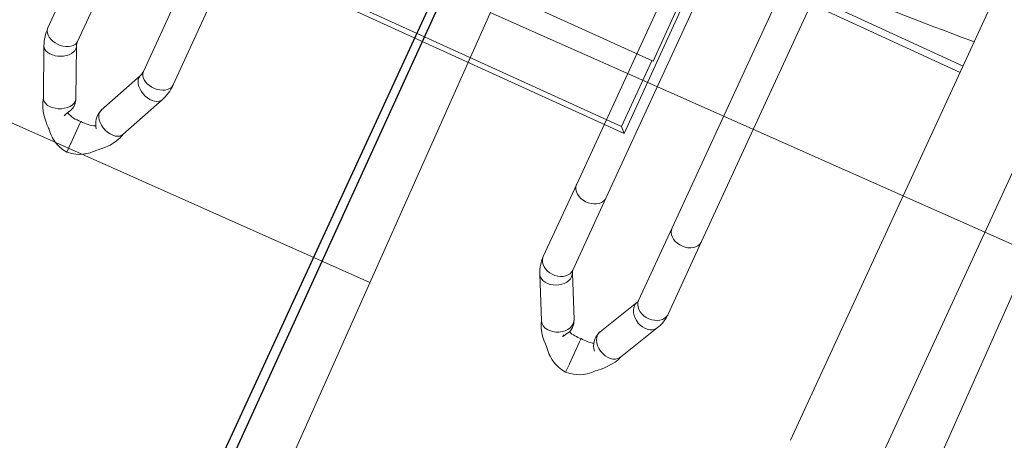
# Model space of a CAD drawing. Header units: metres. Extents: x 134157 to 138734, y 451157 to 455772.
# Tile 866 of 1056: x 136721.457 to 136722.123, y 454289.546 to 454289.831. Entities that reach past the tile are written whole.
import ezdxf
from ezdxf import colors
from ezdxf.entities.mleader import LeaderData, LeaderLine
from ezdxf.math import Vec2, Vec3

# ---------------------------------------------------------------- set-up
doc = ezdxf.new("R2010")
doc.units = ezdxf.units.M
doc.layers.add('-DR-alg-hulplijnen', color=210, linetype='Continuous', plot=False)
doc.layers.add('-DR-alg-hulplijnen aandachtspunten', color=210, linetype='Continuous', plot=False)
doc.layers.add('-DR-alg-hulplijnen kantverharding asflast nieuwe fietsstraat', color=7, linetype='Continuous', true_color=0xff9429, plot=False)
doc.layers.add('-DR-nw-gr-arc-gras', color=7, linetype='Continuous', true_color=0xb5d5a4)
for name, color, linetype in [('-DR-nw-inr-fietsparkeren Tulip Traverse', 2, 'Continuous'), ('-DR-nw-txt bovengrondse infra', 2, 'Continuous'), ('-DR-nw-vh-kantverharding', 3, 'Continuous'), ('VELOPA-FIG15', 1, 'Continuous'), ('VELOPA-FIG25', 1, 'Continuous')]:
    doc.layers.add(name, color=color, linetype=linetype)
doc.layers.add('-DR-nw-vh-arc-asfalt fietsstraat rood', color=7, linetype='Continuous', lineweight=9, true_color=0xdfbfc7)
doc.layers.add('-DR-nw-vh-arc-tegels 300x300x45', color=253, linetype='Continuous', lineweight=9)
doc.styles.add('CE', font='txt', dxfattribs={"height": 1.8})
doc.styles.add('Drong', font='txt', dxfattribs={"height": 1.8})
pattern_1 = [(115.335625, (136419.71802, 453326.2367), (-0.223681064, -0.105903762), [0.06, -0.187485]), (205.335625, (136419.71802, 453326.2367), (0.105903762, -0.223681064), [0.06, -0.187485])]

# ---------------------------------------------------------------- blocks, each defined once
blk = doc.blocks.new('Tulip Traverse')
at = {"layer": 'VELOPA-FIG15', "color": 252, "linetype": 'Continuous', "lineweight": 9, "flags": 128}
for points in [[(2788, -296.74), (2787.82, -298.06), (2787.3, -299.33), (2786.44, -300.52), (2785.28, -301.59), (2783.86, -302.5), (2782.21, -303.23), (2780.4, -303.75), (2778.48, -304.04), (2776.51, -304.1), (2774.55, -303.92), (2772.68, -303.51), (2770.94, -302.89), (2769.4, -302.07), (2768.1, -301.07), (2767.09, -299.94), (2766.4, -298.7), (2766.05, -297.4), (2766, -296.74)], [(2837, -296.74), (2837.18, -298.06), (2837.7, -299.33), (2838.56, -300.52), (2839.72, -301.59), (2841.14, -302.5), (2842.79, -303.23), (2844.6, -303.75), (2846.52, -304.04), (2848.49, -304.1), (2850.45, -303.92), (2852.32, -303.51), (2854.06, -302.89), (2855.6, -302.07), (2856.9, -301.07), (2857.91, -299.94), (2858.6, -298.7), (2858.96, -297.4), (2859, -296.74)], [(2789.1, -301.85), (2788.93, -303.21), (2788.43, -304.6), (2787.62, -305.99), (2786.52, -307.32), (2785.17, -308.57), (2783.6, -309.68), (2781.88, -310.61), (2780.05, -311.35), (2778.18, -311.87), (2776.33, -312.15), (2774.54, -312.18), (2772.89, -311.95), (2771.43, -311.49), (2770.2, -310.8), (2769.24, -309.9), (2768.6, -308.86)], [(2788.71, -299.96), (2788.93, -300.58), (2789.1, -301.85)], [(2836.29, -299.96), (2836.07, -300.58), (2835.9, -301.85)], [(2835.9, -301.85), (2836.07, -303.21), (2836.57, -304.6), (2837.38, -305.99), (2838.48, -307.32), (2839.84, -308.57), (2841.4, -309.68), (2843.12, -310.61), (2844.95, -311.35), (2846.82, -311.87), (2848.68, -312.15), (2850.46, -312.18), (2852.11, -311.95), (2853.57, -311.49), (2854.8, -310.8), (2855.77, -309.9), (2856.41, -308.86)]]:
    blk.add_lwpolyline(points, dxfattribs=at)
at = {"layer": 'VELOPA-FIG25', "color": 252, "linetype": 'Continuous', "lineweight": 9}
for p, q in [((3150, -200), (3150, 200)), ((3147.5, -147.5), (3147.5, 147.5)), ((2859, -147.5), (3147.5, -147.5)), ((3146.51, -196.51), (3146.51, -147.5)), ((2766, -188.96), (2766, -296.74)), ((2788, -296.74), (2788, -188.96)), ((2837, -188.96), (2837, -296.74)), ((2859, -296.74), (2859, -188.96)), ((2859, -196.51), (3146.51, -196.51)), ((3146.51, -196.51), (3150, -200)), ((2859, -200), (3150, -200)), ((2803.06, -332.39), (2788.71, -299.95)), ((2836.29, -299.95), (2821.94, -332.39)), ((2768.59, -308.85), (2782.94, -341.29)), ((2842.06, -341.29), (2856.41, -308.85)), ((2803.17, -332.74), (2803.08, -332.44)), ((2821.92, -332.44), (2821.83, -332.74)), ((2812.5, -346.67), (2812.5, -345.04)), ((2812.5, -346.67), (2812.5, -347.05)), ((2812.5, -361.41), (2812.5, -347.05)), ((2812.5, -361.67), (2812.5, -361.41)), ((2812.5, -367.89), (2812.5, -361.67))]:
    blk.add_line(p, q, dxfattribs=at)
at = {"layer": 'VELOPA-FIG25', "color": 252, "linetype": 'Continuous', "lineweight": 9, "flags": 128}
for points in [[(2803.45, -334.29), (2803.25, -332.9), (2803.01, -332.41)], [(2821.55, -334.29), (2821.75, -332.9), (2821.99, -332.41)], [(2782.99, -341.27), (2783.35, -342.02), (2784.31, -343.05), (2785.61, -343.85), (2787.2, -344.38), (2789, -344.62), (2790.96, -344.56), (2793, -344.2), (2795.04, -343.56), (2797, -342.67), (2798.81, -341.54), (2800.39, -340.24), (2801.69, -338.81), (2802.66, -337.3), (2803.25, -335.77), (2803.45, -334.29)], [(2821.72, -333.1), (2821.16, -334.99), (2821.01, -337.32), (2821.27, -339.36), (2821.76, -341.07), (2822.9, -343.51), (2823.42, -344.32), (2823.79, -344.91), (2824.02, -345.29), (2824.05, -345.34)], [(2842.01, -341.27), (2841.66, -342.02), (2840.69, -343.05), (2839.39, -343.85), (2837.81, -344.38), (2836, -344.62), (2834.04, -344.56), (2832, -344.2), (2829.96, -343.56), (2828, -342.67), (2826.2, -341.54), (2824.61, -340.24), (2823.31, -338.81), (2822.35, -337.3), (2821.75, -335.77), (2821.55, -334.29)], [(2782.87, -341.12), (2783.69, -343.99), (2785.07, -347.01), (2786.55, -349.46), (2787.94, -351.39), (2790.86, -354.78), (2792.48, -356.39), (2793.96, -357.75), (2794.6, -358.29), (2795.21, -358.78), (2795.82, -359.43), (2796.46, -360.17), (2798.07, -361.77), (2799.73, -363.13), (2800.82, -363.89), (2801.47, -364.3), (2802.56, -364.93), (2804.16, -365.72), (2806.31, -366.57), (2809.08, -367.36), (2812.5, -367.91)], [(2802.3, -342.68), (2802.22, -342.86), (2801.63, -343.95), (2801.05, -345.13), (2800.76, -345.89), (2800.69, -346.23), (2800.7, -346.23)], [(2812.5, -367.91), (2815.92, -367.36), (2818.69, -366.57), (2821.21, -365.55), (2822.94, -364.65), (2823.97, -364.02), (2824.54, -363.65), (2825.27, -363.13), (2826.94, -361.77), (2828.54, -360.17), (2829.18, -359.43), (2829.79, -358.78), (2830.4, -358.29), (2831.05, -357.75), (2832.52, -356.39), (2834.14, -354.78), (2837.06, -351.39), (2838.45, -349.46), (2839.93, -347.01), (2841.31, -343.99), (2842.14, -341.12)]]:
    blk.add_lwpolyline(points, dxfattribs=at)
at = {"layer": 'VELOPA-FIG25', "color": 252, "linetype": 'Continuous', "lineweight": 9}
for centre, radius, start, end in [((2795.95, -296.67), 29.95, 180.14771, 204.00619), ((2795.99, -296.66), 7.99, 180.61736, 204.34152), ((2829.2, -296.7), 7.81, 335.36897, 359.67215), ((2829.15, -296.69), 29.85, 335.95202, 359.89408), ((2793.83, -336.97), 10.22, 326.00856, 22.36655), ((2809.85, -326.06), 19.14, 245.43271, 277.96901), ((2814.93, -324.6), 20.56, 263.20141, 292.84765)]:
    blk.add_arc(centre, radius, start, end, dxfattribs=at)
blk = doc.blocks.new('Tulip fietsenrek rail')
at = {"layer": '-DR-alg-hulplijnen'}
blk.add_lwpolyline([(3150, -1934.99), (3150, -9.99), (150, -9.99), (150, -1934.99)], close=True, dxfattribs=at)
at = {"layer": 'VELOPA-FIG15'}
blk.add_blockref('Tulip Traverse', (150, -200), dxfattribs=at)
blk = doc.blocks.new('Tulip Traverse voetplaat eenzijdig')
at = {"layer": '-DR-alg-hulplijnen', "ltscale": 30}
blk.add_lwpolyline([(3000, -1734.99), (3000, 190.01), (0, 190.01), (0, -1734.99)], close=True, dxfattribs=at)
at = {"layer": 'VELOPA-FIG15', "color": 252, "linetype": 'Continuous', "lineweight": 9, "flags": 128}
for points in [[(163, -244.2), (162.82, -245.69), (162.3, -247.14), (161.44, -248.49), (160.28, -249.7), (158.86, -250.73), (157.21, -251.56), (155.4, -252.15), (153.48, -252.48), (151.51, -252.55), (149.55, -252.35), (147.68, -251.89), (145.94, -251.17), (144.4, -250.24), (143.1, -249.11), (142.09, -247.82), (141.4, -246.42), (141.05, -244.95), (141, -244.2)], [(212, -244.2), (212.18, -245.69), (212.7, -247.14), (213.56, -248.49), (214.72, -249.7), (216.14, -250.73), (217.79, -251.56), (219.6, -252.15), (221.52, -252.48), (223.49, -252.55), (225.45, -252.35), (227.32, -251.89), (229.06, -251.17), (230.6, -250.24), (231.9, -249.11), (232.91, -247.82), (233.6, -246.42), (233.96, -244.95), (234, -244.2)], [(163, -298.22), (162.82, -299.71), (162.3, -301.16), (161.44, -302.51), (160.28, -303.72), (158.86, -304.75), (157.21, -305.58), (155.4, -306.17), (153.48, -306.5), (151.51, -306.57), (149.55, -306.37), (147.68, -305.91), (145.94, -305.2), (144.4, -304.26), (143.1, -303.13), (142.09, -301.85), (141.4, -300.44), (141.05, -298.97), (141, -298.22)], [(212, -298.22), (212.18, -299.71), (212.7, -301.16), (213.56, -302.51), (214.72, -303.72), (216.14, -304.75), (217.79, -305.58), (219.6, -306.17), (221.52, -306.5), (223.49, -306.57), (225.45, -306.37), (227.32, -305.91), (229.06, -305.2), (230.6, -304.26), (231.9, -303.13), (232.91, -301.85), (233.6, -300.44), (233.96, -298.97), (234, -298.22)], [(164.1, -302.68), (163.93, -304.21), (163.43, -305.76), (162.62, -307.29), (161.52, -308.73), (160.17, -310.06), (158.6, -311.22), (156.88, -312.18), (155.05, -312.9), (153.18, -313.37), (151.33, -313.56), (149.54, -313.48), (147.89, -313.12), (146.43, -312.5), (145.2, -311.64), (144.24, -310.55), (143.83, -309.88)], [(163.47, -299.95), (163.93, -301.23), (164.1, -302.68)], [(211.53, -299.95), (211.07, -301.23), (210.9, -302.68)], [(210.9, -302.68), (211.07, -304.21), (211.57, -305.76), (212.38, -307.29), (213.48, -308.73), (214.84, -310.06), (216.4, -311.22), (218.12, -312.18), (219.95, -312.9), (221.82, -313.37), (223.68, -313.56), (225.46, -313.48), (227.11, -313.12), (228.57, -312.5), (229.8, -311.64), (230.77, -310.55), (231.17, -309.88)]]:
    blk.add_lwpolyline(points, dxfattribs=at)
at = {"layer": 'VELOPA-FIG25', "color": 252, "linetype": 'Continuous', "lineweight": 9}
for p, q in [((405.15, -341.15), (405.15, -0.08)), ((344.85, -18.58), (344.85, -341.13)), ((344.85, -44.48), (343, -44.48)), ((344.85, -62.43), (231.74, -62.43)), ((141, -69.86), (141, -244.2)), ((163, -244.2), (163, -69.86)), ((212, -69.86), (212, -244.2)), ((344.85, -67.31), (233.69, -67.31)), ((234, -244.2), (234, -69.86)), ((141, -244.2), (141, -298.22)), ((163, -298.22), (163, -244.2)), ((212, -244.2), (212, -298.22)), ((234, -298.22), (234, -244.2)), ((177.82, -328.32), (163.47, -299.95)), ((211.53, -299.95), (197.19, -328.32)), ((143.84, -309.88), (158.19, -338.25)), ((216.82, -338.25), (231.17, -309.88)), ((178.07, -329.03), (177.86, -328.4)), ((197.14, -328.4), (196.91, -329.09)), ((187.5, -339.92), (187.5, -337.88)), ((187.5, -339.92), (187.5, -340.34)), ((187.5, -356.65), (187.5, -340.34)), ((187.5, -356.96), (187.5, -356.65)), ((187.5, -363), (187.5, -356.96))]:
    blk.add_line(p, q, dxfattribs=at)
at = {"layer": 'VELOPA-FIG25', "color": 252, "linetype": 'Continuous', "lineweight": 9, "flags": 128}
for points in [[(158.22, -338.23), (158.35, -338.55), (159.31, -339.79), (160.61, -340.77), (162.2, -341.48), (164, -341.86), (165.96, -341.92), (168, -341.64), (170.04, -341.05), (172, -340.15), (173.81, -339), (175.39, -337.62), (176.69, -336.07), (177.66, -334.42), (178.25, -332.73), (178.45, -331.05)], [(178.45, -331.05), (178.25, -329.46), (177.78, -328.33)], [(196.55, -331.05), (196.75, -329.46), (197.22, -328.33)], [(216.78, -338.23), (216.66, -338.55), (215.69, -339.79), (214.39, -340.77), (212.81, -341.48), (211, -341.86), (209.04, -341.92), (207, -341.64), (204.96, -341.05), (203, -340.15), (201.2, -339), (199.61, -337.62), (198.31, -336.07), (197.35, -334.42), (196.75, -332.73), (196.55, -331.05)], [(158.06, -338), (158.83, -340.38), (160.2, -343.08), (161.51, -345.1), (162.56, -346.53), (163.64, -347.84), (165.01, -349.37), (166.7, -351.01), (168.49, -352.59), (169.96, -354.16), (171.28, -355.62), (172.47, -356.75), (173.4, -357.55), (174.25, -358.19), (175.59, -359.09), (177.5, -360.16), (179.37, -361), (181.64, -361.82), (184.35, -362.52), (187.5, -363)], [(187.5, -363), (190.42, -362.57), (192.96, -361.94), (195.12, -361.21), (196.92, -360.44), (198.81, -359.45), (200.18, -358.59), (201.15, -357.89), (203.57, -355.77), (205.35, -353.76), (206.23, -352.94), (207.24, -352.04), (208.36, -351), (209.69, -349.68), (211.43, -347.75), (213.5, -345.08), (214.95, -342.81), (216.29, -340.1), (216.97, -337.95)], [(176.9, -339.59), (176.63, -340.06), (176.05, -341.14), (175.76, -341.77), (175.69, -341.97), (175.71, -341.83), (175.76, -341.32), (175.77, -340.6)]]:
    blk.add_lwpolyline(points, dxfattribs=at)
at = {"layer": 'VELOPA-FIG25', "color": 252, "linetype": 'Continuous', "lineweight": 9}
for centre, radius, start, end in [((151.79, 2325.47), 2377.66, 271.98149, 274.61272), ((166.85, -298.11), 25.85, 180.23551, 207.08773), ((166.97, -298.08), 3.97, 181.99449, 208.11846), ((208.09, -298.1), 3.91, 331.67481, 358.2049), ((208.25, -298.14), 25.75, 332.85949, 359.81727), ((169.31, -333.46), 9.75, 321.0819, 23.26472), ((208.21, -333.63), 12.17, 160.5636, 222.19632), ((184.6, -315.51), 22.56, 253.70815, 277.3997), ((190.38, -314.63), 23.43, 262.94416, 285.56899)]:
    blk.add_arc(centre, radius, start, end, dxfattribs=at)

msp = doc.modelspace()

# ---------------------------------------------------------------- hatches: boundary and pattern name
at = {"layer": '-DR-nw-gr-arc-gras', "transparency": 33554687}
h = msp.add_hatch(dxfattribs=at)
h.set_pattern_fill('AGR-BOLLEN', color=256, scale=0.1, pattern_type=2)
h.set_pattern_definition(pattern_1)
edge = h.paths.add_edge_path()
edge.add_arc((-7000776.80952, 3043164.56756), 7592527.99736, 340.056750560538, 340.05722562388)
edge.add_line((136455.78156, 453494.25428), (136455.1236, 453494.49341))
edge.add_arc((380495.22236, 364992.54844), 259592.30355, 160.0666568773, 160.0804453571)
edge.add_line((136433.83229, 453435.76153), (136433.81349, 453435.76834))
edge.add_line((136433.81349, 453435.76834), (136432.1795, 453431.25509))
edge.add_line((136432.1795, 453431.25509), (136432.1983, 453431.24829))
edge.add_line((136432.1983, 453431.24829), (136431.67763, 453429.86961))
edge.add_line((136431.67763, 453429.86961), (136432.33635, 453429.63123))
edge.add_line((136432.33635, 453429.63123), (136434.30927, 453435.07658))
h = msp.add_hatch(dxfattribs=at)
h.set_pattern_fill('AGR-BOLLEN', color=256, scale=0.1, pattern_type=2)
h.set_pattern_definition(pattern_1)
edge = h.paths.add_edge_path()
edge.add_line((136644.27531, 454017.42185), (136643.93507, 454016.48147))
edge.add_line((136643.93507, 454016.48147), (136643.88393, 454016.34032))
edge.add_line((136643.88393, 454016.34032), (136644.54221, 454016.10165))
edge.add_arc((1711333.98314, -116117.42654), 1674723.58177, 160.09567204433, 160.09665735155, ccw=False)
edge.add_line((136654.34695, 454043.18128), (136653.68886, 454043.41989))
edge.add_line((136653.68886, 454043.41989), (136653.6378, 454043.27898))
edge.add_line((136653.6378, 454043.27898), (136653.29754, 454042.33866))
edge.add_line((136653.29754, 454042.33866), (136644.27531, 454017.42185))
at = {"layer": '-DR-nw-vh-arc-asfalt fietsstraat rood', "transparency": 33554687}
h = msp.add_hatch(color=256, dxfattribs=at)
h.dxf.hatch_style = 1
edge = h.paths.add_edge_path()
edge.add_line((136621.11917, 453955.23467), (136699.2196, 454170.9218))
edge.add_arc((132463.74089, 455704.591), 4504.6, 340.09465014, 342.4755034)
edge.add_line((136759.27473, 454348.195), (136783.31614, 454424.33108))
edge.add_line((136783.31614, 454424.33108), (136779.31107, 454425.59576))
edge.add_line((136779.31107, 454425.59576), (136755.26966, 454349.45967))
edge.add_arc((132463.74089, 455704.591), 4500.4, 340.09465014, 342.4755034, ccw=False)
edge.add_line((136695.27052, 454172.35176), (136617.17009, 453956.66463))
edge.add_line((136617.17009, 453956.66463), (136621.11917, 453955.23467))
at = {"layer": '-DR-nw-vh-arc-tegels 300x300x45'}
h = msp.add_hatch(dxfattribs=at)
h.set_pattern_fill('AVH-TEGEL_200X200_HALFST', color=256, scale=2, angle=156, pattern_type=2)
h.set_pattern_definition([(156, (1.8467, -0.8534), (-0.44676551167, -0.0200144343), [0.4, -0.4]), (246, (1.8467, -0.8534), (0.36541818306, -0.16269465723), [])])
h.paths.add_polyline_path([(136726.73159, 454285.80388), (136727.36424, 454287.62614), (136719.19215, 454291.37108), (136718.39687, 454289.63089)])

# ---------------------------------------------------------------- linework, layer by layer
at = {"layer": '-DR-alg-hulplijnen kantverharding asflast nieuwe fietsstraat'}
for points in [[(136782.18724, 454454.7184), (136782.78115, 454444.48829, -0.091214), (136782.11019, 454439.10222), (136779.37216, 454430.43124, 0.080612), (136779.14073, 454428.84622), (136779.16508, 454427.31394, -0.080612), (136778.93365, 454425.72893), (136779.31107, 454425.59576), (136755.26966, 454349.45967, -0.010389), (136695.27052, 454172.35176), (136617.17009, 453956.66463), (136616.79399, 453956.80082, -0.016644), (136615.55749, 453953.71128), (136612.59882, 453946.97744)], [(136782.18724, 454454.7184), (136782.78115, 454444.48829, -0.091214), (136782.11019, 454439.10222), (136779.37216, 454430.43124, 0.080612), (136779.14073, 454428.84622), (136779.16508, 454427.31394, -0.080612), (136778.93365, 454425.72893), (136779.31107, 454425.59576), (136755.26966, 454349.45967, -0.010389), (136695.27052, 454172.35176), (136617.17009, 453956.66463), (136616.79399, 453956.80082, -0.016644), (136615.55749, 453953.71128), (136612.59882, 453946.97744)], [(136795.31862, 454446.89278, -0.11334), (136791.44091, 454440.3456), (136791.3771, 454440.2781, 0.112567), (136788.00515, 454434.52377), (136786.04728, 454428.32344, -0.080612), (136785.3265, 454426.89295), (136784.41836, 454425.64113, 0.080611), (136783.69758, 454424.21064), (136783.31614, 454424.33108), (136759.27473, 454348.195, -0.010389), (136699.2196, 454170.9218), (136621.11917, 453955.23467), (136621.49527, 453955.09848, 0.016644), (136620.46702, 453951.93353), (136618.88984, 453946.46613, -0.016644)], [(136795.31862, 454446.89278, -0.11334), (136791.44091, 454440.3456), (136791.3771, 454440.2781, 0.112567), (136788.00515, 454434.52377), (136786.04728, 454428.32344, -0.080612), (136785.3265, 454426.89295), (136784.41836, 454425.64113, 0.080611), (136783.69758, 454424.21064), (136783.31614, 454424.33108), (136759.27473, 454348.195, -0.010389), (136699.2196, 454170.9218), (136621.11917, 453955.23467), (136621.49527, 453955.09848, 0.016644), (136620.46702, 453951.93353), (136618.88984, 453946.46613, -0.016644)]]:
    msp.add_lwpolyline(points, format="xyb", dxfattribs=at)
at = {"layer": '-DR-nw-vh-kantverharding'}
for points in [[(136616.79399, 453956.80082), (136617.17009, 453956.66463), (136695.27052, 454172.35176, 0.010389), (136755.26966, 454349.45967), (136779.31107, 454425.59576)], [(136783.89438, 454424.73107, 0.447201), (136784.20092, 454424.05168), (136785.50939, 454423.63845, -0.414203), (136785.70512, 454423.26204), (136774.12732, 454386.59664, -0.414214), (136773.75091, 454386.4009), (136772.41589, 454386.82246, 0.414214), (136771.78854, 454386.49622), (136771.21642, 454384.6844, 0.414214), (136771.54266, 454384.05705), (136772.87768, 454383.63549, -0.414214), (136773.07343, 454383.25908), (136764.80786, 454357.08308, -0.414214), (136764.43145, 454356.88734), (136763.09643, 454357.3089, 0.414214), (136762.46907, 454356.98266), (136759.65617, 454348.07455, -0.010389), (136699.5957, 454170.78561), (136621.49527, 453955.09848, 0.016644), (136620.46702, 453951.93353), (136618.88984, 453946.46613, -0.016644)], [(136621.49527, 453955.09848), (136621.11917, 453955.23467), (136699.2196, 454170.9218, 0.010389), (136759.27473, 454348.195), (136783.31614, 454424.33108)]]:
    msp.add_lwpolyline(points, format="xyb", dxfattribs=at)

# ---------------------------------------------------------------- block references
at = {"layer": '-DR-nw-inr-fietsparkeren Tulip Traverse'}
for name, p, xscale, yscale, zscale, rotation in [('Tulip fietsenrek rail', (136719.02971, 454291.48731), 0.0009999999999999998, 0.0009999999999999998, 0.0009999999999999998, 335.4783554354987), ('Tulip Traverse voetplaat eenzijdig', (136721.80807, 454290.00031), 0.001, 0.001, 0.001, 335.2641229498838)]:
    msp.add_blockref(name, p, dxfattribs=dict(at, xscale=xscale, yscale=yscale, zscale=zscale, rotation=rotation))

# ---------------------------------------------------------------- texts
at = {"layer": '-DR-nw-txt bovengrondse infra', "insert": (136722.54667, 454288.13378), "char_height": 0.36, "attachment_point": 1, "rotation": 155.37174, "style": 'Drong'}
msp.add_mtext_dynamic_manual_height_columns('Fietsparkeren', width=2.1335831, gutter_width=1.8, heights=[0], dxfattribs=at)

# ---------------------------------------------------------------- leaders
at = {"layer": '-DR-alg-hulplijnen aandachtspunten'}
ml = msp.add_multileader_mtext('Standard', dxfattribs=at)
ml.set_content('Groenvakken sluiten aan op inrit voertuigen. \\P- voorstel om bandenlangs langs rijweg 12x25 te maken en stellen in beton ', color=7, style='CE')
ml.set_leader_properties(color=256, linetype='ByLayer', lineweight=-1)
ml.build(insert=Vec2(0, 0))
ml.multileader.update_dxf_attribs({"text_left_attachment_type": 5, "text_right_attachment_type": 5, "dogleg_length": 70.90462, "arrow_head_size": 0.5, "scale": 0.2})
ctx = ml.context
ctx.base_point, ctx.scale, ctx.char_height, ctx.arrow_head_size, ctx.landing_gap_size, ctx.plane_origin, ctx.plane_x_axis, ctx.plane_y_axis = Vec3(136684.85059, 454250.20599), 0.2, 0.8, 0.5, 0.04, Vec3(136721.74685, 454285.63588), Vec3(0.33651, 0.94168), Vec3(-0.94168, 0.33651)
ctx.left_attachment, ctx.right_attachment = 5, 5
notes = []
notes.append((ctx, [(1, (1, 1, 0), (136697.66462, 454286.06442), (-0.33651, -0.94168), 0.8587, [(0, [(136722.41165, 454290.04704)], 0, [])])]))
ctx.mtext.insert, ctx.mtext.text_direction, ctx.mtext.rotation, ctx.mtext.flow_direction = Vec3(136682.60457, 454251.05108), Vec3(0.33651, 0.94168), 1.227588, 5
for ctx, leaders in notes:
    for number, flags, end, landing, length, lines in leaders:
        leader = LeaderData()
        leader.index, (leader.has_last_leader_line, leader.has_dogleg_vector, leader.attachment_direction) = number, flags
        leader.last_leader_point, leader.dogleg_vector, leader.dogleg_length = Vec3(end), Vec3(landing), length
        for number, points, colour, breaks in lines:
            line = LeaderLine()
            line.index, line.vertices, line.color, line.breaks = number, Vec3.list(points), colors.encode_raw_color(colour), breaks
            leader.lines.append(line)
        ctx.leaders.append(leader)

doc.saveas('drawing.dxf')
